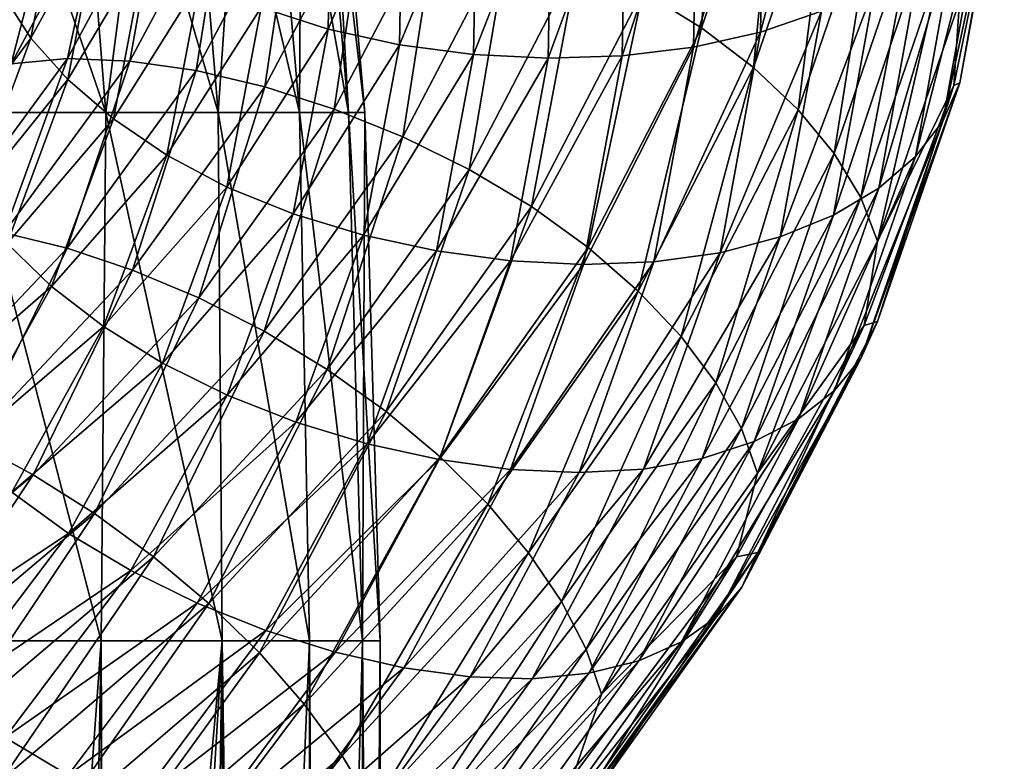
# Model space of a CAD drawing. Header units: metres. Extents: x -44 to 117, y -432 to 89.
# Tile 934 of 1056: x 13.52 to 18.93, y -48.66 to -44.58. Entities that reach past the tile are written whole.
import ezdxf

# ---------------------------------------------------------------- set-up
doc = ezdxf.new("R2010")
doc.units = ezdxf.units.M
doc.layers.add('solid_125568', color=7, linetype='CONTINUOUS')

msp = doc.modelspace()

# ---------------------------------------------------------------- linework, layer by layer
at = {"layer": 'solid_125568'}
for points in [[(12.991262, -42.192459, 346.816681), (13.208755, -45.092754, 346.94754), (13.990603, -45.092754, 345.472839)], [(13.760236, -42.192459, 345.366272), (12.991262, -42.192459, 346.816681), (13.990603, -45.092754, 345.472839)], [(12.991262, -42.192459, 331.183319), (13.760236, -42.192459, 332.633728), (13.208755, -45.092754, 331.05246)], [(13.760236, -42.192459, 332.633728), (13.990603, -45.092754, 332.527161), (13.208755, -45.092754, 331.05246)], [(13.760236, -42.192459, 345.366272), (13.990603, -45.092754, 345.472839), (14.608425, -45.092754, 343.922272)], [(14.367885, -42.192459, 343.841217), (13.760236, -42.192459, 345.366272), (14.608425, -45.092754, 343.922272)], [(13.760236, -42.192459, 332.633728), (14.367885, -42.192459, 334.158783), (13.990603, -45.092754, 332.527161)], [(14.367885, -42.192459, 334.158783), (14.608425, -45.092754, 334.077728), (13.990603, -45.092754, 332.527161)], [(14.367885, -42.192459, 343.841217), (14.608425, -45.092754, 343.922272), (15.054978, -45.092754, 342.313965)], [(14.807085, -42.192459, 342.259399), (14.367885, -42.192459, 343.841217), (15.054978, -45.092754, 342.313965)], [(14.367885, -42.192459, 334.158783), (14.807085, -42.192459, 335.740601), (14.608425, -45.092754, 334.077728)], [(14.807085, -42.192459, 335.740601), (15.054978, -45.092754, 335.686035), (14.608425, -45.092754, 334.077728)], [(14.807085, -42.192459, 342.259399), (15.054978, -45.092754, 342.313965), (15.325028, -45.092754, 340.66684)], [(15.072688, -42.192459, 340.639374), (14.807085, -42.192459, 342.259399), (15.325028, -45.092754, 340.66684)], [(14.807085, -42.192459, 335.740601), (15.072688, -42.192459, 337.360626), (15.054978, -45.092754, 335.686035)], [(15.072688, -42.192459, 337.360626), (15.325028, -45.092754, 337.33316), (15.054978, -45.092754, 335.686035)], [(15.072688, -42.192459, 340.639374), (15.325028, -45.092754, 340.66684), (15.415408, -45.092754, 338.999847)], [(15.072688, -42.192459, 340.639374), (15.415408, -45.092754, 338.999847), (15.161579, -42.192459, 338.999878)], [(15.072688, -42.192459, 337.360626), (15.161579, -42.192459, 338.999878), (15.325028, -45.092754, 337.33316)], [(15.325028, -45.092754, 337.33316), (15.161579, -42.192459, 338.999878), (15.415408, -45.092754, 338.999847)], [(16.944466, -44.427605, 868.684265), (17.36478, -43.206242, 870.095764), (17.267946, -44.627327, 868.787109)], [(17.36478, -43.206242, 870.095764), (17.696289, -43.379951, 870.221558), (17.267946, -44.627327, 868.787109)], [(17.949701, -43.288666, 876.177856), (17.614059, -43.433475, 876.332214), (17.592258, -44.651691, 874.854675)], [(17.927454, -44.536102, 874.678772), (17.949701, -43.288666, 876.177856), (17.592258, -44.651691, 874.854675)], [(17.267946, -44.627327, 868.787109), (17.696289, -43.379951, 870.221558), (17.554304, -44.846058, 868.930969)], [(17.696289, -43.379951, 870.221558), (17.989756, -43.576214, 870.386169), (17.554304, -44.846058, 868.930969)], [(17.614059, -43.433475, 876.332214), (17.245378, -43.546486, 876.44574), (17.224062, -44.733219, 874.99231)], [(17.592258, -44.651691, 874.854675), (17.614059, -43.433475, 876.332214), (17.224062, -44.733219, 874.99231)], [(17.245378, -43.546486, 876.44574), (16.852482, -43.626637, 876.517578), (16.831665, -44.780338, 875.090271)], [(17.224062, -44.733219, 874.99231), (17.245378, -43.546486, 876.44574), (16.831665, -44.780338, 875.090271)], [(17.554304, -44.846058, 868.930969), (17.989756, -43.576214, 870.386169), (17.798891, -45.078278, 869.110718)], [(17.989756, -43.576214, 870.386169), (18.240417, -43.789829, 870.584229), (17.798891, -45.078278, 869.110718)], [(18.92819, -43.593822, 873.422852), (18.834152, -43.815605, 873.704468), (18.595987, -45.141483, 872.166077)], [(18.688848, -44.930218, 871.880554), (18.92819, -43.593822, 873.422852), (18.595987, -45.141483, 872.166077)], [(18.687971, -44.482777, 871.326233), (18.93388, -43.600426, 872.879517), (18.655735, -44.944622, 871.335083)], [(18.688848, -44.930218, 871.880554), (18.655735, -44.944622, 871.335083), (18.93388, -43.600426, 872.879517)], [(18.688848, -44.930218, 871.880554), (18.93388, -43.600426, 872.879517), (18.92819, -43.593822, 873.422852)], [(15.212995, -44.633789, 875.077454), (15.231853, -43.612473, 876.393555), (14.844307, -44.515518, 874.971191)], [(15.625055, -43.666908, 876.485596), (15.231853, -43.612473, 876.393555), (15.212995, -44.633789, 875.077454)], [(16.852482, -43.626637, 876.517578), (16.445023, -43.673637, 876.547913), (16.424711, -44.793514, 875.148193)], [(16.831665, -44.780338, 875.090271), (16.852482, -43.626637, 876.517578), (16.424711, -44.793514, 875.148193)], [(15.605724, -44.71983, 875.142151), (15.625055, -43.666908, 876.485596), (15.212995, -44.633789, 875.077454)], [(16.032663, -43.68718, 876.53717), (15.625055, -43.666908, 876.485596), (15.605724, -44.71983, 875.142151)], [(16.012846, -44.773209, 875.165588), (16.032663, -43.68718, 876.53717), (15.605724, -44.71983, 875.142151)], [(16.445023, -43.673637, 876.547913), (16.032663, -43.68718, 876.53717), (16.012846, -44.773209, 875.165588)], [(16.424711, -44.793514, 875.148193), (16.445023, -43.673637, 876.547913), (16.012846, -44.773209, 875.165588)], [(13.577601, -44.683449, 872.984131), (13.75146, -43.779224, 874.184814), (13.426704, -44.44775, 872.73584)], [(13.95726, -43.993027, 874.42511), (13.75146, -43.779224, 874.184814), (13.577601, -44.683449, 872.984131)], [(14.121996, -44.810207, 867.744812), (14.651647, -43.816753, 868.969543), (14.486465, -44.862858, 867.573059)], [(14.296791, -43.83371, 869.154053), (14.651647, -43.816753, 868.969543), (14.121996, -44.810207, 867.744812)], [(14.651647, -43.816753, 868.969543), (15.029778, -43.83736, 868.821533), (14.486465, -44.862858, 867.573059)], [(17.798891, -45.078278, 869.110718), (18.240417, -43.789829, 870.584229), (17.997065, -45.318455, 869.321594)], [(18.240417, -43.789829, 870.584229), (18.443516, -44.015598, 870.810486), (17.997065, -45.318455, 869.321594)], [(18.834152, -43.815605, 873.704468), (18.682236, -44.025314, 873.976807), (18.445984, -45.336018, 872.446289)], [(18.595987, -45.141483, 872.166077), (18.834152, -43.815605, 873.704468), (18.445984, -45.336018, 872.446289)], [(13.779953, -44.796776, 867.951416), (14.296791, -43.83371, 869.154053), (14.121996, -44.810207, 867.744812)], [(13.973709, -43.889389, 869.372742), (14.296791, -43.83371, 869.154053), (13.779953, -44.796776, 867.951416)], [(14.486465, -44.862858, 867.573059), (15.029778, -43.83736, 868.821533), (14.864405, -44.951759, 867.438293)], [(15.029778, -43.83736, 868.821533), (15.421892, -43.89336, 868.71167), (14.864405, -44.951759, 867.438293)], [(13.468531, -44.824463, 868.18988), (13.973709, -43.889389, 869.372742), (13.779953, -44.796776, 867.951416)], [(13.687807, -43.981133, 869.619629), (13.973709, -43.889389, 869.372742), (13.468531, -44.824463, 868.18988)], [(14.864405, -44.951759, 867.438293), (15.421892, -43.89336, 868.71167), (15.246872, -45.073925, 867.342651)], [(15.421892, -43.89336, 868.71167), (15.818707, -43.982559, 868.641418), (15.246872, -45.073925, 867.342651)], [(13.192943, -44.891083, 868.454102), (13.687807, -43.981133, 869.619629), (13.468531, -44.824463, 868.18988)], [(13.443741, -44.105377, 869.888062), (13.687807, -43.981133, 869.619629), (13.192943, -44.891083, 868.454102)], [(15.246872, -45.073925, 867.342651), (15.818707, -43.982559, 868.641418), (15.624921, -45.226372, 867.288208)], [(15.818707, -43.982559, 868.641418), (16.210938, -44.102779, 868.612427), (15.624921, -45.226372, 867.288208)], [(13.780808, -44.91227, 873.209167), (13.95726, -43.993027, 874.42511), (13.577601, -44.683449, 872.984131)], [(14.211216, -44.190399, 874.640015), (13.95726, -43.993027, 874.42511), (13.780808, -44.91227, 873.209167)], [(17.997065, -45.318455, 869.321594), (18.443516, -44.015598, 870.810486), (18.144178, -45.561066, 869.558533)], [(18.443516, -44.015598, 870.810486), (18.594286, -44.248314, 871.05957), (18.144178, -45.561066, 869.558533)], [(18.682236, -44.025314, 873.976807), (18.477262, -44.218357, 874.233887), (18.243603, -45.509701, 872.715027)], [(18.445984, -45.336018, 872.446289), (18.682236, -44.025314, 873.976807), (18.243603, -45.509701, 872.715027)], [(15.624921, -45.226372, 867.288208), (16.210938, -44.102779, 868.612427), (15.989593, -45.406132, 867.2771)], [(16.210938, -44.102779, 868.612427), (16.589289, -44.251846, 868.62616), (15.989593, -45.406132, 867.2771)], [(14.031556, -45.12878, 873.405701), (14.211216, -44.190399, 874.640015), (13.780808, -44.91227, 873.209167)], [(14.508505, -44.366268, 874.823853), (14.211216, -44.190399, 874.640015), (14.031556, -45.12878, 873.405701)], [(15.989593, -45.406132, 867.2771), (16.589289, -44.251846, 868.62616), (16.331928, -45.610249, 867.311401)], [(16.589289, -44.251846, 868.62616), (16.944466, -44.427605, 868.684265), (16.331928, -45.610249, 867.311401)], [(18.477262, -44.218357, 874.233887), (18.224062, -44.390144, 874.46991), (17.993614, -45.658417, 872.966064)], [(18.243603, -45.509701, 872.715027), (18.477262, -44.218357, 874.233887), (17.993614, -45.658417, 872.966064)], [(18.144178, -45.561066, 869.558533), (18.594286, -44.248314, 871.05957), (18.235592, -45.800587, 869.816711)], [(18.594286, -44.248314, 871.05957), (18.687971, -44.482777, 871.326233), (18.235592, -45.800587, 869.816711)], [(14.325083, -45.327538, 873.56842), (14.508505, -44.366268, 874.823853), (14.031556, -45.12878, 873.405701)], [(14.844307, -44.515518, 874.971191), (14.508505, -44.366268, 874.823853), (14.325083, -45.327538, 873.56842)], [(18.224062, -44.390144, 874.46991), (17.927454, -44.536102, 874.678772), (17.700779, -45.778057, 873.193237)], [(17.993614, -45.658417, 872.966064), (18.224062, -44.390144, 874.46991), (17.700779, -45.778057, 873.193237)], [(13.577601, -44.683449, 872.984131), (13.426704, -44.44775, 872.73584), (13.101689, -45.324635, 871.567261)], [(16.331928, -45.610249, 867.311401), (16.944466, -44.427605, 868.684265), (16.643709, -45.835281, 867.392151)], [(16.944466, -44.427605, 868.684265), (17.267946, -44.627327, 868.787109), (16.643709, -45.835281, 867.392151)], [(14.656633, -45.503059, 873.692139), (14.844307, -44.515518, 874.971191), (14.325083, -45.327538, 873.56842)], [(15.212995, -44.633789, 875.077454), (14.844307, -44.515518, 874.971191), (14.656633, -45.503059, 873.692139)], [(18.235592, -45.800587, 869.816711), (18.687971, -44.482777, 871.326233), (18.655735, -44.944622, 871.335083)], [(17.927454, -44.536102, 874.678772), (17.592258, -44.651691, 874.854675), (17.369852, -45.864559, 873.39032)], [(17.700779, -45.778057, 873.193237), (17.927454, -44.536102, 874.678772), (17.369852, -45.864559, 873.39032)], [(15.020662, -45.650558, 873.772766), (15.212995, -44.633789, 875.077454), (14.656633, -45.503059, 873.692139)], [(15.605724, -44.71983, 875.142151), (15.212995, -44.633789, 875.077454), (15.020662, -45.650558, 873.772766)], [(16.643709, -45.835281, 867.392151), (17.267946, -44.627327, 868.787109), (16.91971, -46.075871, 867.515869)], [(17.267946, -44.627327, 868.787109), (17.554304, -44.846058, 868.930969), (16.91971, -46.075871, 867.515869)], [(13.248944, -45.570713, 871.804077), (13.577601, -44.683449, 872.984131), (13.101689, -45.324635, 871.567261)], [(13.780808, -44.91227, 873.209167), (13.577601, -44.683449, 872.984131), (13.248944, -45.570713, 871.804077)], [(17.592258, -44.651691, 874.854675), (17.224062, -44.733219, 874.99231), (17.006338, -45.914742, 873.551819)], [(17.369852, -45.864559, 873.39032), (17.592258, -44.651691, 874.854675), (17.006338, -45.914742, 873.551819)], [(15.40844, -45.768082, 873.810364), (15.605724, -44.71983, 875.142151), (15.020662, -45.650558, 873.772766)], [(16.012846, -44.773209, 875.165588), (15.605724, -44.71983, 875.142151), (15.40844, -45.768082, 873.810364)], [(17.224062, -44.733219, 874.99231), (16.831665, -44.780338, 875.090271), (16.618916, -45.928963, 873.675659)], [(17.006338, -45.914742, 873.551819), (17.224062, -44.733219, 874.99231), (16.618916, -45.928963, 873.675659)], [(13.106031, -45.713421, 866.791809), (13.779953, -44.796776, 867.951416), (13.431361, -45.756039, 866.564209)], [(13.468531, -44.824463, 868.18988), (13.779953, -44.796776, 867.951416), (13.106031, -45.713421, 866.791809)], [(13.779953, -44.796776, 867.951416), (14.121996, -44.810207, 867.744812), (13.431361, -45.756039, 866.564209)], [(15.810433, -45.854439, 873.80603), (16.012846, -44.773209, 875.165588), (15.40844, -45.768082, 873.810364)], [(16.424711, -44.793514, 875.148193), (16.012846, -44.773209, 875.165588), (15.810433, -45.854439, 873.80603)], [(16.217104, -45.908455, 873.760803), (16.424711, -44.793514, 875.148193), (15.810433, -45.854439, 873.80603)], [(16.831665, -44.780338, 875.090271), (16.424711, -44.793514, 875.148193), (16.217104, -45.908455, 873.760803)], [(16.618916, -45.928963, 873.675659), (16.831665, -44.780338, 875.090271), (16.217104, -45.908455, 873.760803)], [(13.431361, -45.756039, 866.564209), (14.121996, -44.810207, 867.744812), (13.778012, -45.839466, 866.369873)], [(14.121996, -44.810207, 867.744812), (14.486465, -44.862858, 867.573059), (13.778012, -45.839466, 866.369873)], [(16.91971, -46.075871, 867.515869), (17.554304, -44.846058, 868.930969), (17.155449, -46.326187, 867.67804)], [(17.554304, -44.846058, 868.930969), (17.798891, -45.078278, 869.110718), (17.155449, -46.326187, 867.67804)], [(13.778012, -45.839466, 866.369873), (14.486465, -44.862858, 867.573059), (14.137469, -45.959969, 866.211426)], [(14.486465, -44.862858, 867.573059), (14.864405, -44.951759, 867.438293), (14.137469, -45.959969, 866.211426)], [(13.44724, -45.814323, 872.014221), (13.780808, -44.91227, 873.209167), (13.248944, -45.570713, 871.804077)], [(14.031556, -45.12878, 873.405701), (13.780808, -44.91227, 873.209167), (13.44724, -45.814323, 872.014221)], [(14.137469, -45.959969, 866.211426), (14.864405, -44.951759, 867.438293), (14.501229, -46.113792, 866.091492)], [(14.864405, -44.951759, 867.438293), (15.246872, -45.073925, 867.342651), (14.501229, -46.113792, 866.091492)], [(18.688848, -44.930218, 871.880554), (18.595987, -45.141483, 872.166077), (18.145809, -46.443874, 870.656006)], [(18.236433, -46.242958, 870.366638), (18.688848, -44.930218, 871.880554), (18.145809, -46.443874, 870.656006)], [(18.235592, -45.800587, 869.816711), (18.655735, -44.944622, 871.335083), (18.162088, -46.264748, 869.818359)], [(18.236433, -46.242958, 870.366638), (18.162088, -46.264748, 869.818359), (18.655735, -44.944622, 871.335083)], [(18.236433, -46.242958, 870.366638), (18.655735, -44.944622, 871.335083), (18.688848, -44.930218, 871.880554)], [(14.501229, -46.113792, 866.091492), (15.246872, -45.073925, 867.342651), (14.860788, -46.297188, 866.012817)], [(15.246872, -45.073925, 867.342651), (15.624921, -45.226372, 867.288208), (14.860788, -46.297188, 866.012817)], [(13.208755, -45.092754, 346.94754), (13.124092, -48, 347.246704), (13.964926, -48, 345.725403)], [(13.208755, -45.092754, 331.05246), (13.964943, -48, 332.274658), (13.124109, -48, 330.753326)], [(13.990603, -45.092754, 345.472839), (13.208755, -45.092754, 346.94754), (13.964926, -48, 345.725403)], [(13.208755, -45.092754, 331.05246), (13.990603, -45.092754, 332.527161), (13.964943, -48, 332.274658)], [(13.990603, -45.092754, 345.472839), (13.964926, -48, 345.725403), (14.630137, -48, 344.119476)], [(13.990603, -45.092754, 332.527161), (14.630149, -48, 333.880554), (13.964943, -48, 332.274658)], [(14.608425, -45.092754, 343.922272), (13.990603, -45.092754, 345.472839), (14.630137, -48, 344.119476)], [(13.990603, -45.092754, 332.527161), (14.608425, -45.092754, 334.077728), (14.630149, -48, 333.880554)], [(14.608425, -45.092754, 343.922272), (14.630137, -48, 344.119476), (15.111359, -48, 342.449188)], [(15.054978, -45.092754, 342.313965), (14.608425, -45.092754, 343.922272), (15.111359, -48, 342.449188)], [(14.608425, -45.092754, 334.077728), (15.111364, -48, 335.550842), (14.630149, -48, 333.880554)], [(14.608425, -45.092754, 334.077728), (15.054978, -45.092754, 335.686035), (15.111364, -48, 335.550842)], [(15.054978, -45.092754, 342.313965), (15.111359, -48, 342.449188), (15.402534, -48, 340.735504)], [(15.325028, -45.092754, 340.66684), (15.054978, -45.092754, 342.313965), (15.402534, -48, 340.735504)], [(15.054978, -45.092754, 335.686035), (15.402535, -48, 337.264526), (15.111364, -48, 335.550842)], [(15.054978, -45.092754, 335.686035), (15.325028, -45.092754, 337.33316), (15.402535, -48, 337.264526)], [(15.325028, -45.092754, 340.66684), (15.402534, -48, 340.735504), (15.5, -48, 339)], [(15.415408, -45.092754, 338.999847), (15.325028, -45.092754, 340.66684), (15.5, -48, 339)], [(15.325028, -45.092754, 337.33316), (15.415408, -45.092754, 338.999847), (15.402535, -48, 337.264526)], [(15.402535, -48, 337.264526), (15.415408, -45.092754, 338.999847), (15.5, -48, 339)], [(17.155449, -46.326187, 867.67804), (17.798891, -45.078278, 869.110718), (17.346449, -46.580383, 867.874023)], [(17.798891, -45.078278, 869.110718), (17.997065, -45.318455, 869.321594), (17.346449, -46.580383, 867.874023)], [(13.691921, -46.049679, 872.192749), (14.031556, -45.12878, 873.405701), (13.44724, -45.814323, 872.014221)], [(14.325083, -45.327538, 873.56842), (14.031556, -45.12878, 873.405701), (13.691921, -46.049679, 872.192749)], [(18.595987, -45.141483, 872.166077), (18.445984, -45.336018, 872.446289), (17.999428, -46.623478, 870.943909)], [(18.145809, -46.443874, 870.656006), (18.595987, -45.141483, 872.166077), (17.999428, -46.623478, 870.943909)], [(14.860788, -46.297188, 866.012817), (15.624921, -45.226372, 867.288208), (15.207623, -46.506428, 865.977966)], [(15.624921, -45.226372, 867.288208), (15.989593, -45.406132, 867.2771), (15.207623, -46.506428, 865.977966)], [(17.143019, -53.226166, 273.509155), (3.356982, -45.266792, 273.509155), (3.335342, -45.254299, 273.742645)], [(17.164658, -53.238659, 273.742645), (17.143019, -53.226166, 273.509155), (3.335342, -45.254299, 273.742645)], [(3.335342, -45.254299, 291.208344), (17.164658, -53.238659, 273.742645), (3.335342, -45.254299, 273.742645)], [(3.335342, -45.254299, 291.208344), (17.164658, -53.238659, 291.208344), (17.164658, -53.238659, 273.742645)], [(3.335342, -45.254299, 291.208344), (3.359097, -45.268013, 291.593842), (17.164658, -53.238659, 291.208344)], [(17.076038, -53.187492, 273.273407), (3.421493, -45.304039, 273.279877), (3.356982, -45.266792, 273.509155)], [(17.143019, -53.226166, 273.509155), (17.076038, -53.187492, 273.273407), (3.356982, -45.266792, 273.509155)], [(3.359097, -45.268013, 291.593842), (17.140903, -53.224945, 291.593811), (17.164658, -53.238659, 291.208344)], [(3.359097, -45.268013, 291.593842), (3.437861, -45.313488, 291.980225), (17.140903, -53.224945, 291.593811)], [(16.969135, -53.125774, 273.052368), (3.530864, -45.367184, 273.052368), (3.421493, -45.304039, 273.279877)], [(17.076038, -53.187492, 273.273407), (16.969135, -53.125774, 273.052368), (3.421493, -45.304039, 273.279877)], [(3.437861, -45.313488, 291.980225), (17.062138, -53.17947, 291.980225), (17.140903, -53.224945, 291.593811)], [(3.437861, -45.313488, 291.980225), (3.571643, -45.390728, 292.371338), (17.062138, -53.17947, 291.980225)], [(13.978337, -46.270973, 872.334839), (14.325083, -45.327538, 873.56842), (13.691921, -46.049679, 872.192749)], [(14.656633, -45.503059, 873.692139), (14.325083, -45.327538, 873.56842), (13.978337, -46.270973, 872.334839)], [(17.346449, -46.580383, 867.874023), (17.997065, -45.318455, 869.321594), (17.488239, -46.832623, 868.099243)], [(17.997065, -45.318455, 869.321594), (18.144178, -45.561066, 869.558533), (17.488239, -46.832623, 868.099243)], [(18.445984, -45.336018, 872.446289), (18.243603, -45.509701, 872.715027), (17.801945, -46.778111, 871.223938)], [(17.999428, -46.623478, 870.943909), (18.445984, -45.336018, 872.446289), (17.801945, -46.778111, 871.223938)], [(16.805696, -53.03141, 272.814819), (3.679131, -45.452785, 272.833923), (3.530864, -45.367184, 273.052368)], [(16.969135, -53.125774, 273.052368), (16.805696, -53.03141, 272.814819), (3.530864, -45.367184, 273.052368)], [(3.571643, -45.390728, 292.371338), (16.928358, -53.10223, 292.371338), (17.062138, -53.17947, 291.980225)], [(3.571643, -45.390728, 292.371338), (3.760789, -45.499931, 292.757141), (16.928358, -53.10223, 292.371338)], [(16.637636, -52.934383, 272.631348), (3.862362, -45.558575, 272.631348), (3.679131, -45.452785, 272.833923)], [(16.805696, -53.03141, 272.814819), (16.637636, -52.934383, 272.631348), (3.679131, -45.452785, 272.833923)], [(15.207623, -46.506428, 865.977966), (15.989593, -45.406132, 867.2771), (15.533215, -46.737778, 865.989685)], [(15.989593, -45.406132, 867.2771), (16.331928, -45.610249, 867.311401), (15.533215, -46.737778, 865.989685)], [(3.760789, -45.499931, 292.757141), (16.746515, -52.997242, 292.744415), (16.928358, -53.10223, 292.371338)], [(3.760789, -45.499931, 292.757141), (4.005895, -45.641445, 293.12854), (16.746515, -52.997242, 292.744415)], [(14.301856, -46.472366, 872.435486), (14.656633, -45.503059, 873.692139), (13.978337, -46.270973, 872.334839)], [(15.020662, -45.650558, 873.772766), (14.656633, -45.503059, 873.692139), (14.301856, -46.472366, 872.435486)], [(16.423552, -52.81078, 272.44342), (4.076446, -45.682175, 272.44342), (3.862362, -45.558575, 272.631348)], [(16.637636, -52.934383, 272.631348), (16.423552, -52.81078, 272.44342), (3.862362, -45.558575, 272.631348)], [(17.488239, -46.832623, 868.099243), (18.144178, -45.561066, 869.558533), (17.576342, -47.077061, 868.349182)], [(18.243603, -45.509701, 872.715027), (17.993614, -45.658417, 872.966064), (17.558018, -46.904118, 871.489685)], [(17.801945, -46.778111, 871.223938), (18.243603, -45.509701, 872.715027), (17.558018, -46.904118, 871.489685)], [(18.144178, -45.561066, 869.558533), (18.235592, -45.800587, 869.816711), (17.576342, -47.077061, 868.349182)], [(15.533215, -46.737778, 865.989685), (16.331928, -45.610249, 867.311401), (15.829745, -46.98711, 866.049377)], [(16.331928, -45.610249, 867.311401), (16.643709, -45.835281, 867.392151), (15.829745, -46.98711, 866.049377)], [(4.005895, -45.641445, 293.12854), (16.494106, -52.851517, 293.12854), (16.746515, -52.997242, 292.744415)], [(4.005895, -45.641445, 293.12854), (4.306782, -45.815163, 293.488617), (16.494106, -52.851517, 293.12854)], [(14.657074, -46.64864, 872.491028), (15.020662, -45.650558, 873.772766), (14.301856, -46.472366, 872.435486)], [(15.40844, -45.768082, 873.810364), (15.020662, -45.650558, 873.772766), (14.657074, -46.64864, 872.491028)], [(17.993614, -45.658417, 872.966064), (17.700779, -45.778057, 873.193237), (17.272295, -46.997856, 871.734741)], [(17.558018, -46.904118, 871.489685), (17.993614, -45.658417, 872.966064), (17.272295, -46.997856, 871.734741)], [(16.338966, -52.761948, 272.378693), (4.161033, -45.731014, 272.378693), (4.076446, -45.682175, 272.44342)], [(16.423552, -52.81078, 272.44342), (16.338966, -52.761948, 272.378693), (4.076446, -45.682175, 272.44342)], [(16.183546, -52.672215, 272.271606), (4.31645, -45.820744, 272.271606), (4.161033, -45.731014, 272.378693)], [(16.338966, -52.761948, 272.378693), (16.183546, -52.672215, 272.271606), (4.161033, -45.731014, 272.378693)], [(13.431361, -45.756039, 866.564209), (13.778012, -45.839466, 866.369873), (12.912498, -46.753452, 865.222107)], [(15.035478, -46.797165, 872.502197), (15.40844, -45.768082, 873.810364), (14.657074, -46.64864, 872.491028)], [(15.810433, -45.854439, 873.80603), (15.40844, -45.768082, 873.810364), (15.035478, -46.797165, 872.502197)], [(17.700779, -45.778057, 873.193237), (17.369852, -45.864559, 873.39032), (16.949409, -47.055721, 871.952515)], [(17.272295, -46.997856, 871.734741), (17.700779, -45.778057, 873.193237), (16.949409, -47.055721, 871.952515)], [(4.306782, -45.815163, 293.488617), (16.193218, -52.677799, 293.488617), (16.494106, -52.851517, 293.12854)], [(4.306782, -45.815163, 293.488617), (4.6113, -45.990974, 293.730103), (16.193218, -52.677799, 293.488617)], [(15.919094, -52.519531, 272.114563), (4.580901, -45.973423, 272.114563), (4.31645, -45.820744, 272.271606)], [(16.183546, -52.672215, 272.271606), (15.919094, -52.519531, 272.114563), (4.31645, -45.820744, 272.271606)], [(13.691921, -46.049679, 872.192749), (13.44724, -45.814323, 872.014221), (12.961123, -46.68631, 870.850342)], [(17.576342, -47.077061, 868.349182), (18.235592, -45.800587, 869.816711), (18.162088, -46.264748, 869.818359)], [(12.912498, -46.753452, 865.222107), (13.778012, -45.839466, 866.369873), (13.249373, -46.903893, 865.041382)], [(13.778012, -45.839466, 866.369873), (14.137469, -45.959969, 866.211426), (13.249373, -46.903893, 865.041382)], [(15.427759, -46.915997, 872.470642), (15.810433, -45.854439, 873.80603), (15.035478, -46.797165, 872.502197)], [(16.217104, -45.908455, 873.760803), (15.810433, -45.854439, 873.80603), (15.427759, -46.915997, 872.470642)], [(15.829745, -46.98711, 866.049377), (16.643709, -45.835281, 867.392151), (16.092241, -47.248695, 866.153992)], [(16.643709, -45.835281, 867.392151), (16.91971, -46.075871, 867.515869), (16.092241, -47.248695, 866.153992)], [(17.369852, -45.864559, 873.39032), (17.006338, -45.914742, 873.551819), (16.594719, -47.075047, 872.137329)], [(16.949409, -47.055721, 871.952515), (17.369852, -45.864559, 873.39032), (16.594719, -47.075047, 872.137329)], [(15.824602, -47.003208, 872.398193), (16.217104, -45.908455, 873.760803), (15.427759, -46.915997, 872.470642)], [(16.618916, -45.928963, 873.675659), (16.217104, -45.908455, 873.760803), (15.824602, -47.003208, 872.398193)], [(16.216688, -47.056877, 872.286499), (16.618916, -45.928963, 873.675659), (15.824602, -47.003208, 872.398193)], [(17.006338, -45.914742, 873.551819), (16.618916, -45.928963, 873.675659), (16.216688, -47.056877, 872.286499)], [(16.594719, -47.075047, 872.137329), (17.006338, -45.914742, 873.551819), (16.216688, -47.056877, 872.286499)], [(15.633135, -52.354435, 271.971802), (4.853371, -46.130733, 271.977997), (4.580901, -45.973423, 272.114563)], [(15.919094, -52.519531, 272.114563), (15.633135, -52.354435, 271.971802), (4.580901, -45.973423, 272.114563)], [(4.6113, -45.990974, 293.730103), (15.906509, -52.512268, 293.718445), (16.193218, -52.677799, 293.488617)], [(4.6113, -45.990974, 293.730103), (4.935246, -46.178005, 293.902191), (15.906509, -52.512268, 293.718445)], [(13.249373, -46.903893, 865.041382), (14.137469, -45.959969, 866.211426), (13.59028, -47.087708, 864.898743)], [(14.137469, -45.959969, 866.211426), (14.501229, -46.113792, 866.091492), (13.59028, -47.087708, 864.898743)], [(13.196959, -46.939995, 871.011597), (13.691921, -46.049679, 872.192749), (12.961123, -46.68631, 870.850342)], [(13.978337, -46.270973, 872.334839), (13.691921, -46.049679, 872.192749), (13.196959, -46.939995, 871.011597)], [(16.092241, -47.248695, 866.153992), (16.91971, -46.075871, 867.515869), (16.316444, -47.516384, 866.299316)], [(16.91971, -46.075871, 867.515869), (17.155449, -46.326187, 867.67804), (16.316444, -47.516384, 866.299316)], [(15.326205, -52.177227, 271.842499), (5.173787, -46.315727, 271.842499), (4.853371, -46.130733, 271.977997)], [(15.633135, -52.354435, 271.971802), (15.326205, -52.177227, 271.842499), (4.853371, -46.130733, 271.977997)], [(13.59028, -47.087708, 864.898743), (14.501229, -46.113792, 866.091492), (13.927249, -47.300419, 864.797302)], [(14.501229, -46.113792, 866.091492), (14.860788, -46.297188, 866.012817), (13.927249, -47.300419, 864.797302)], [(4.935246, -46.178005, 293.902191), (15.56468, -52.314911, 293.902222), (15.906509, -52.512268, 293.718445)], [(4.935246, -46.178005, 293.902191), (5.052929, -46.245949, 293.950623), (15.56468, -52.314911, 293.902222)], [(5.052929, -46.245949, 293.950623), (15.447001, -52.246967, 293.950623), (15.56468, -52.314911, 293.902222)], [(5.052929, -46.245949, 293.950623), (5.324471, -46.402725, 294.047211), (15.447001, -52.246967, 293.950623)], [(17.576342, -47.077061, 868.349182), (18.162088, -46.264748, 869.818359), (17.460974, -47.537899, 868.348999)], [(17.577139, -47.514503, 868.894897), (17.460974, -47.537899, 868.348999), (18.162088, -46.264748, 869.818359)], [(18.236433, -46.242958, 870.366638), (18.145809, -46.443874, 870.656006), (17.489779, -47.705357, 869.187866)], [(17.577139, -47.514503, 868.894897), (18.236433, -46.242958, 870.366638), (17.489779, -47.705357, 869.187866)], [(17.577139, -47.514503, 868.894897), (18.162088, -46.264748, 869.818359), (18.236433, -46.242958, 870.366638)], [(15.000013, -51.988899, 271.725555), (5.499981, -46.504055, 271.725555), (5.173787, -46.315727, 271.842499)], [(15.326205, -52.177227, 271.842499), (15.000013, -51.988899, 271.725555), (5.173787, -46.315727, 271.842499)], [(13.473016, -47.183216, 871.133667), (13.978337, -46.270973, 872.334839), (13.196959, -46.939995, 871.011597)], [(14.301856, -46.472366, 872.435486), (13.978337, -46.270973, 872.334839), (13.473016, -47.183216, 871.133667)], [(13.927249, -47.300419, 864.797302), (14.860788, -46.297188, 866.012817), (14.252295, -47.537579, 864.740173)], [(14.860788, -46.297188, 866.012817), (15.207623, -46.506428, 865.977966), (14.252295, -47.537579, 864.740173)], [(16.316444, -47.516384, 866.299316), (17.155449, -46.326187, 867.67804), (16.498096, -47.784042, 866.48114)], [(17.155449, -46.326187, 867.67804), (17.346449, -46.580383, 867.874023), (16.498096, -47.784042, 866.48114)], [(5.324471, -46.402725, 294.047211), (15.175572, -52.09026, 294.04718), (15.447001, -52.246967, 293.950623)], [(5.324471, -46.402725, 294.047211), (5.656578, -46.594467, 294.139771), (15.175572, -52.09026, 294.04718)], [(13.784832, -47.409779, 871.212036), (14.301856, -46.472366, 872.435486), (13.473016, -47.183216, 871.133667)], [(14.657074, -46.64864, 872.491028), (14.301856, -46.472366, 872.435486), (13.784832, -47.409779, 871.212036)], [(18.145809, -46.443874, 870.656006), (17.999428, -46.623478, 870.943909), (17.34868, -47.870434, 869.483215)], [(17.489779, -47.705357, 869.187866), (18.145809, -46.443874, 870.656006), (17.34868, -47.870434, 869.483215)], [(5.499981, -46.504055, 271.725555), (14.65399, -51.789124, 271.621307), (5.84601, -46.703835, 271.621307)], [(15.000013, -51.988899, 271.725555), (14.65399, -51.789124, 271.621307), (5.499981, -46.504055, 271.725555)], [(14.252295, -47.537579, 864.740173), (15.207623, -46.506428, 865.977966), (14.55743, -47.794724, 864.730652)], [(15.207623, -46.506428, 865.977966), (15.533215, -46.737778, 865.989685), (14.55743, -47.794724, 864.730652)], [(16.498096, -47.784042, 866.48114), (17.346449, -46.580383, 867.874023), (16.632946, -48.045525, 866.69519)], [(17.346449, -46.580383, 867.874023), (17.488239, -46.832623, 868.099243), (16.632946, -48.045525, 866.69519)], [(5.656578, -46.594467, 294.139771), (14.843151, -51.898335, 294.139801), (15.175572, -52.09026, 294.04718)], [(5.656578, -46.594467, 294.139771), (5.752262, -46.649708, 294.162689), (14.843151, -51.898335, 294.139801)], [(17.999428, -46.623478, 870.943909), (17.801945, -46.778111, 871.223938), (17.158337, -48.006531, 869.77417)], [(17.34868, -47.870434, 869.483215), (17.999428, -46.623478, 870.943909), (17.158337, -48.006531, 869.77417)], [(5.752262, -46.649708, 294.162689), (14.748693, -51.8438, 294.162445), (14.843151, -51.898335, 294.139801)], [(5.752262, -46.649708, 294.162689), (14.286944, -51.577209, 294.253815), (14.748693, -51.8438, 294.162445)], [(5.752262, -46.649708, 294.162689), (6.218313, -46.918785, 294.25473), (14.286944, -51.577209, 294.253815)], [(14.12721, -47.614052, 871.243408), (14.657074, -46.64864, 872.491028), (13.784832, -47.409779, 871.212036)], [(15.035478, -46.797165, 872.502197), (14.657074, -46.64864, 872.491028), (14.12721, -47.614052, 871.243408)], [(5.84601, -46.703835, 271.621307), (14.65399, -51.789124, 271.621307), (12.881689, -50.765884, 271.223572)], [(14.55743, -47.794724, 864.730652), (15.533215, -46.737778, 865.989685), (14.83533, -48.067074, 864.770508)], [(15.533215, -46.737778, 865.989685), (15.829745, -46.98711, 866.049377), (14.83533, -48.067074, 864.770508)], [(14.491946, -47.79274, 871.229004), (15.035478, -46.797165, 872.502197), (14.12721, -47.614052, 871.243408)], [(15.427759, -46.915997, 872.470642), (15.035478, -46.797165, 872.502197), (14.491946, -47.79274, 871.229004)], [(17.801945, -46.778111, 871.223938), (17.558018, -46.904118, 871.489685), (16.923237, -48.110447, 870.054138)], [(17.158337, -48.006531, 869.77417), (17.801945, -46.778111, 871.223938), (16.923237, -48.110447, 870.054138)], [(16.632946, -48.045525, 866.69519), (17.488239, -46.832623, 868.099243), (16.716734, -48.294682, 866.937317)], [(17.488239, -46.832623, 868.099243), (17.576342, -47.077061, 868.349182), (16.716734, -48.294682, 866.937317)], [(13.249373, -46.903893, 865.041382), (13.59028, -47.087708, 864.898743), (12.525014, -47.981976, 863.774231)], [(14.870064, -47.943165, 871.171204), (15.427759, -46.915997, 872.470642), (14.491946, -47.79274, 871.229004)], [(15.824602, -47.003208, 872.398193), (15.427759, -46.915997, 872.470642), (14.870064, -47.943165, 871.171204)], [(17.558018, -46.904118, 871.489685), (17.272295, -46.997856, 871.734741), (16.647867, -48.178986, 870.316406)], [(16.923237, -48.110447, 870.054138), (17.558018, -46.904118, 871.489685), (16.647867, -48.178986, 870.316406)], [(6.218313, -46.918785, 294.25473), (6.473926, -47.06636, 294.294098), (14.286944, -51.577209, 294.253815)], [(14.83533, -48.067074, 864.770508), (15.829745, -46.98711, 866.049377), (15.081332, -48.34853, 864.857178)], [(15.252576, -48.062675, 871.07251), (15.824602, -47.003208, 872.398193), (14.870064, -47.943165, 871.171204)], [(15.829745, -46.98711, 866.049377), (16.092241, -47.248695, 866.153992), (15.081332, -48.34853, 864.857178)], [(16.216688, -47.056877, 872.286499), (15.824602, -47.003208, 872.398193), (15.252576, -48.062675, 871.07251)], [(17.272295, -46.997856, 871.734741), (16.949409, -47.055721, 871.952515), (16.336683, -48.208992, 870.55426)], [(16.647867, -48.178986, 870.316406), (17.272295, -46.997856, 871.734741), (16.336683, -48.208992, 870.55426)], [(6.473926, -47.06636, 294.294098), (14.02559, -51.426315, 294.29422), (14.286944, -51.577209, 294.253815)], [(6.473926, -47.06636, 294.294098), (6.725323, -47.211506, 294.32666), (14.02559, -51.426315, 294.29422)], [(15.630489, -48.148617, 870.93512), (16.216688, -47.056877, 872.286499), (15.252576, -48.062675, 871.07251)], [(16.594719, -47.075047, 872.137329), (16.216688, -47.056877, 872.286499), (15.630489, -48.148617, 870.93512)], [(15.994843, -48.198296, 870.761536), (16.594719, -47.075047, 872.137329), (15.630489, -48.148617, 870.93512)], [(16.949409, -47.055721, 871.952515), (16.594719, -47.075047, 872.137329), (15.994843, -48.198296, 870.761536)], [(16.336683, -48.208992, 870.55426), (16.949409, -47.055721, 871.952515), (15.994843, -48.198296, 870.761536)], [(16.716734, -48.294682, 866.937317), (17.576342, -47.077061, 868.349182), (17.460974, -47.537899, 868.348999)], [(12.525014, -47.981976, 863.774231), (13.59028, -47.087708, 864.898743), (12.835568, -48.222038, 863.651733)], [(13.59028, -47.087708, 864.898743), (13.927249, -47.300419, 864.797302), (12.835568, -48.222038, 863.651733)], [(13.784832, -47.409779, 871.212036), (13.473016, -47.183216, 871.133667), (12.814111, -48.050953, 869.975525)], [(6.725323, -47.211506, 294.32666), (13.790543, -51.290611, 294.324768), (14.02559, -51.426315, 294.29422)], [(6.725323, -47.211506, 294.32666), (13.259056, -50.983757, 294.378174), (13.790543, -51.290611, 294.324768)], [(15.081332, -48.34853, 864.857178), (16.092241, -47.248695, 866.153992), (15.291444, -48.632675, 864.986694)], [(16.092241, -47.248695, 866.153992), (16.316444, -47.516384, 866.299316), (15.291444, -48.632675, 864.986694)], [(12.835568, -48.222038, 863.651733), (13.927249, -47.300419, 864.797302), (13.135135, -48.485237, 863.574097)], [(13.927249, -47.300419, 864.797302), (14.252295, -47.537579, 864.740173), (13.135135, -48.485237, 863.574097)], [(13.110668, -48.301685, 870.032715), (13.784832, -47.409779, 871.212036), (12.814111, -48.050953, 869.975525)], [(14.12721, -47.614052, 871.243408), (13.784832, -47.409779, 871.212036), (13.110668, -48.301685, 870.032715)], [(13.135135, -48.485237, 863.574097), (14.252295, -47.537579, 864.740173), (13.41635, -48.766434, 863.544861)], [(14.252295, -47.537579, 864.740173), (14.55743, -47.794724, 864.730652), (13.41635, -48.766434, 863.544861)], [(15.291444, -48.632675, 864.986694), (16.316444, -47.516384, 866.299316), (15.461678, -48.913074, 865.155212)], [(16.316444, -47.516384, 866.299316), (16.498096, -47.784042, 866.48114), (15.461678, -48.913074, 865.155212)], [(16.716734, -48.294682, 866.937317), (17.460974, -47.537899, 868.348999), (16.560171, -48.746639, 866.940552)], [(16.717476, -48.727375, 867.478943), (16.560171, -48.746639, 866.940552), (17.460974, -47.537899, 868.348999)], [(17.577139, -47.514503, 868.894897), (17.489779, -47.705357, 869.187866), (16.634377, -48.908554, 867.775452)], [(16.717476, -48.727375, 867.478943), (17.577139, -47.514503, 868.894897), (16.634377, -48.908554, 867.775452)], [(16.717476, -48.727375, 867.478943), (17.460974, -47.537899, 868.348999), (17.577139, -47.514503, 868.894897)], [(13.436302, -48.532852, 870.041016), (14.12721, -47.614052, 871.243408), (13.110668, -48.301685, 870.032715)], [(14.491946, -47.79274, 871.229004), (14.12721, -47.614052, 871.243408), (13.436302, -48.532852, 870.041016)], [(17.489779, -47.705357, 869.187866), (17.34868, -47.870434, 869.483215), (16.50017, -49.059673, 868.07782)], [(16.634377, -48.908554, 867.775452), (17.489779, -47.705357, 869.187866), (16.50017, -49.059673, 868.07782)], [(13.41635, -48.766434, 863.544861), (14.55743, -47.794724, 864.730652), (13.672464, -49.060246, 863.566467)], [(13.783213, -48.740509, 870.002258), (14.491946, -47.79274, 871.229004), (13.436302, -48.532852, 870.041016)], [(14.55743, -47.794724, 864.730652), (14.83533, -48.067074, 864.770508), (13.672464, -49.060246, 863.566467)], [(14.870064, -47.943165, 871.171204), (14.491946, -47.79274, 871.229004), (13.783213, -48.740509, 870.002258)], [(15.461678, -48.913074, 865.155212), (16.498096, -47.784042, 866.48114), (15.588047, -49.1833, 865.358826)], [(16.498096, -47.784042, 866.48114), (16.632946, -48.045525, 866.69519), (15.588047, -49.1833, 865.358826)], [(17.34868, -47.870434, 869.483215), (17.158337, -48.006531, 869.77417), (16.319134, -49.177967, 868.379211)], [(16.50017, -49.059673, 868.07782), (17.34868, -47.870434, 869.483215), (16.319134, -49.177967, 868.379211)], [(14.142858, -48.921288, 869.919495), (14.870064, -47.943165, 871.171204), (13.783213, -48.740509, 870.002258)], [(15.252576, -48.062675, 871.07251), (14.870064, -47.943165, 871.171204), (14.142858, -48.921288, 869.919495)], [(13.124221, -93, 347.24649), (13.964926, -48, 345.725403), (13.124092, -48, 347.246704)], [(13.516206, -54.23061, 331.413025), (13.124109, -48, 330.753326), (13.964943, -48, 332.274658)], [(13.124221, -93, 347.24649), (13.96501, -93, 345.72522), (13.964926, -48, 345.725403)], [(13.990424, -54.959663, 332.32782), (13.516206, -54.23061, 331.413025), (13.964943, -48, 332.274658)], [(13.96501, -93, 345.72522), (14.630137, -48, 344.119476), (13.964926, -48, 345.725403)], [(13.990424, -54.959663, 332.32782), (13.964943, -48, 332.274658), (14.630149, -48, 333.880554)], [(13.96501, -93, 345.72522), (14.63019, -93, 344.119324), (14.630137, -48, 344.119476)], [(14.198439, -55.323647, 332.782745), (13.990424, -54.959663, 332.32782), (14.630149, -48, 333.880554)], [(14.752187, -56.499439, 334.243652), (14.198439, -55.323647, 332.782745), (14.630149, -48, 333.880554)], [(15.11137, -93, 342.449127), (15.111359, -48, 342.449188), (14.630137, -48, 344.119476)], [(14.63019, -93, 344.119324), (15.11137, -93, 342.449127), (14.630137, -48, 344.119476)], [(14.752187, -56.499439, 334.243652), (14.630149, -48, 333.880554), (15.111364, -48, 335.550842)], [(15.145699, -57.687019, 335.704865), (14.752187, -56.499439, 334.243652), (15.111364, -48, 335.550842)], [(15.402539, -93, 340.735443), (15.402534, -48, 340.735504), (15.111359, -48, 342.449188)], [(15.11137, -93, 342.449127), (15.402539, -93, 340.735443), (15.111359, -48, 342.449188)], [(15.145699, -57.687019, 335.704865), (15.111364, -48, 335.550842), (15.402535, -48, 337.264526)], [(15.414351, -59.058399, 337.372803), (15.145699, -57.687019, 335.704865), (15.402535, -48, 337.264526)], [(15.5, -60.414574, 339), (15.5, -48, 339), (15.402534, -48, 340.735504)], [(15.5, -93, 339), (15.5, -73.585426, 339), (15.402534, -48, 340.735504)], [(15.5, -60.414574, 339), (15.402534, -48, 340.735504), (15.5, -73.585426, 339)], [(15.402539, -93, 340.735443), (15.5, -93, 339), (15.402534, -48, 340.735504)], [(15.414351, -59.058399, 337.372803), (15.402535, -48, 337.264526), (15.5, -48, 339)], [(15.5, -60.414574, 339), (15.414351, -59.058399, 337.372803), (15.5, -48, 339)], [(15.588047, -49.1833, 865.358826), (16.632946, -48.045525, 866.69519), (15.666566, -49.436916, 865.593567)], [(16.632946, -48.045525, 866.69519), (16.716734, -48.294682, 866.937317), (15.666566, -49.436916, 865.593567)], [(17.158337, -48.006531, 869.77417), (16.923237, -48.110447, 870.054138), (16.095543, -49.260658, 868.672729)], [(16.319134, -49.177967, 868.379211), (17.158337, -48.006531, 869.77417), (16.095543, -49.260658, 868.672729)], [(13.672464, -49.060246, 863.566467), (14.83533, -48.067074, 864.770508), (13.899179, -49.360233, 863.636536)], [(14.83533, -48.067074, 864.770508), (15.081332, -48.34853, 864.857178), (13.899179, -49.360233, 863.636536)], [(14.506678, -49.071823, 869.795715), (15.252576, -48.062675, 871.07251), (14.142858, -48.921288, 869.919495)], [(15.630489, -48.148617, 870.93512), (15.252576, -48.062675, 871.07251), (14.506678, -49.071823, 869.795715)], [(14.866112, -49.188763, 869.63385), (15.630489, -48.148617, 870.93512), (14.506678, -49.071823, 869.795715)], [(15.994843, -48.198296, 870.761536), (15.630489, -48.148617, 870.93512), (14.866112, -49.188763, 869.63385)], [(16.923237, -48.110447, 870.054138), (16.647867, -48.178986, 870.316406), (15.833662, -49.304993, 868.951416)], [(16.095543, -49.260658, 868.672729), (16.923237, -48.110447, 870.054138), (15.833662, -49.304993, 868.951416)], [(15.212632, -49.268707, 869.437012), (15.994843, -48.198296, 870.761536), (14.866112, -49.188763, 869.63385)], [(16.336683, -48.208992, 870.55426), (15.994843, -48.198296, 870.761536), (15.212632, -49.268707, 869.437012)], [(15.537729, -49.308247, 869.208313), (16.336683, -48.208992, 870.55426), (15.212632, -49.268707, 869.437012)], [(16.647867, -48.178986, 870.316406), (16.336683, -48.208992, 870.55426), (15.537729, -49.308247, 869.208313)], [(15.833662, -49.304993, 868.951416), (16.647867, -48.178986, 870.316406), (15.537729, -49.308247, 869.208313)], [(11.978342, -48.303665, 898.937927), (12.234973, -48.236687, 899.244568), (13.51644, -48.934174, 897.998596)], [(12.234973, -48.236687, 899.244568), (12.468776, -48.226128, 899.573242), (13.77468, -48.94046, 898.307556)], [(13.51644, -48.934174, 897.998596), (12.234973, -48.236687, 899.244568), (13.77468, -48.94046, 898.307556)], [(12.468776, -48.226128, 899.573242), (12.675778, -48.270004, 899.916321), (14.003315, -48.998756, 898.632874)], [(13.77468, -48.94046, 898.307556), (12.468776, -48.226128, 899.573242), (14.003315, -48.998756, 898.632874)], [(12.675778, -48.270004, 899.916321), (12.852582, -48.364906, 900.265503), (14.198597, -49.105457, 898.966553)], [(14.003315, -48.998756, 898.632874), (12.675778, -48.270004, 899.916321), (14.198597, -49.105457, 898.966553)], [(13.232967, -48.982143, 897.713379), (11.978342, -48.303665, 898.937927), (13.51644, -48.934174, 897.998596)], [(15.666566, -49.436916, 865.593567), (16.716734, -48.294682, 866.937317), (16.560171, -48.746639, 866.940552)], [(12.852582, -48.364906, 900.265503), (12.995815, -48.507442, 900.612488), (14.356809, -49.256969, 899.300659)], [(14.198597, -49.105457, 898.966553), (12.852582, -48.364906, 900.265503), (14.356809, -49.256969, 899.300659)], [(13.899179, -49.360233, 863.636536), (15.081332, -48.34853, 864.857178), (14.092814, -49.659714, 863.751465)], [(15.081332, -48.34853, 864.857178), (15.291444, -48.632675, 864.986694), (14.092814, -49.659714, 863.751465)], [(13.783213, -48.740509, 870.002258), (13.436302, -48.532852, 870.041016), (12.592226, -49.391884, 868.894104)], [(12.995815, -48.507442, 900.612488), (13.102122, -48.694233, 900.948975), (14.474239, -49.449715, 899.627197)], [(14.356809, -49.256969, 899.300659), (12.995815, -48.507442, 900.612488), (14.474239, -49.449715, 899.627197)], [(14.092814, -49.659714, 863.751465), (15.291444, -48.632675, 864.986694), (14.249696, -49.951981, 863.907654)], [(15.291444, -48.632675, 864.986694), (15.461678, -48.913074, 865.155212), (14.249696, -49.951981, 863.907654)]]:
    msp.add_3dface(points, dxfattribs=at)

doc.saveas('drawing.dxf')
